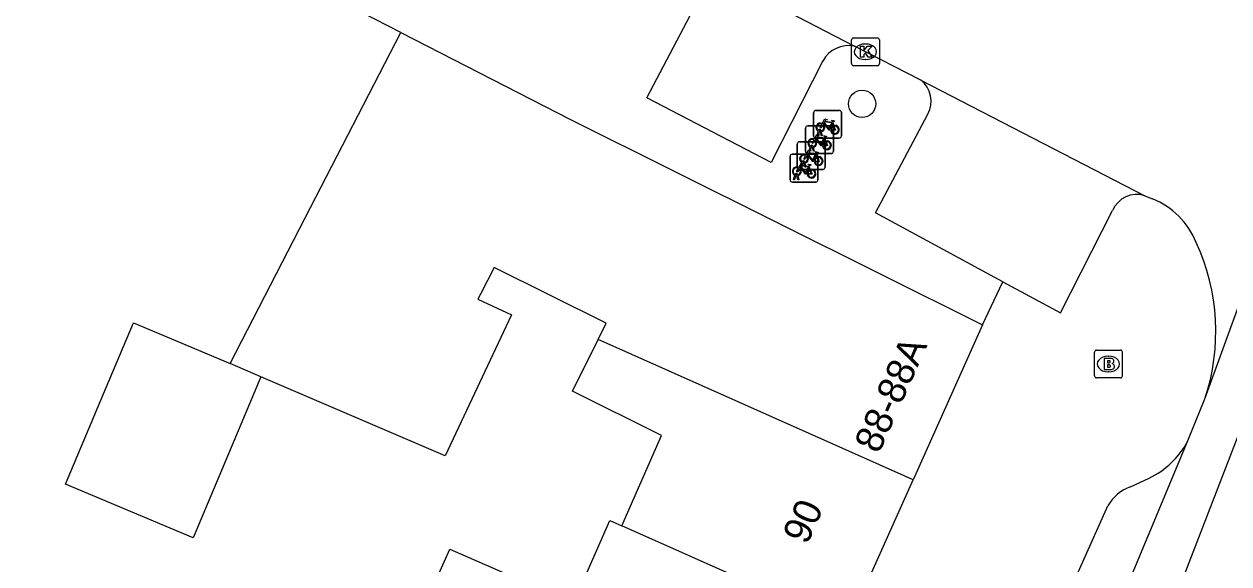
# Model space of a CAD drawing. Extents: x 160356 to 161355, y 381727 to 382845.
# Drawn here: x 160820.98 to 160864.31, y 382339.61 to 382359.04 of the extents above; entities that cross this region are included whole.
import ezdxf

# ---------------------------------------------------------------- set-up
doc = ezdxf.new("R2010")
doc.units = 0
for name, color, linetype in [('IMGEO_Boom', 7, 'Continuous'), ('IMGEO_Brandkraan', 7, 'Continuous'), ('IMGEO_Fietsenrek', 7, 'Continuous'), ('IMGEO_Kolk', 7, 'Continuous'), ('IMGEO_Pand', 7, 'Continuous'), ('IMGEO_Pand_nummerreeks', 7, 'Continuous'), ('IMGEO_Rijbaan_lokaal_gesloten', 7, 'Continuous'), ('IMGEO_Rijbaan_lokaal_open', 7, 'Continuous'), ('IMGEO_Voetpad_open', 7, 'Continuous')]:
    doc.layers.add(name, color=color, linetype=linetype)

msp = doc.modelspace()

# ---------------------------------------------------------------- linework, layer by layer
at = {"layer": 'IMGEO_Boom'}
msp.add_circle((160851.113, 382356.17), 0.489, dxfattribs=at)
at = {"layer": 'IMGEO_Brandkraan'}
for p, q in [((160859.547, 382347.307), (160860.399, 382347.307)), ((160859.472, 382346.381), (160859.472, 382347.233)), ((160859.96, 382347.087), (160859.985, 382347.087)), ((160860.473, 382347.233), (160860.473, 382346.381)), ((160859.983, 382346.527), (160859.958, 382346.527)), ((160860.399, 382346.307), (160859.547, 382346.307))]:
    msp.add_line(p, q, dxfattribs=at)
for points in [[(160859.547, 382347.307), (160860.399, 382347.307)], [(160859.472, 382346.381), (160859.472, 382347.233)], [(160859.82, 382347.007), (160859.82, 382346.607), (160860.033, 382346.607)], [(160860.051, 382347.007), (160859.82, 382347.007)], [(160859.999, 382346.926), (160859.945, 382346.926), (160859.945, 382346.85)], [(160859.945, 382346.85), (160859.998, 382346.85)], [(160860.473, 382347.233), (160860.473, 382346.381)], [(160860.007, 382346.774), (160859.945, 382346.774), (160859.945, 382346.693)], [(160859.945, 382346.693), (160860.007, 382346.693)], [(160860.399, 382346.307), (160859.547, 382346.307)]]:
    msp.add_lwpolyline(points, dxfattribs=at)
for centre, radius, start, end in [((160859.549, 382347.231), 0.0765, 91.552, 178.448), ((160859.549, 382347.231), 0.0765, 91.552, 178.448), ((160860.397, 382347.231), 0.0765, 1.552, 88.448), ((160860.397, 382347.231), 0.0765, 1.552, 88.448), ((160860, 382346.888), 0.0379, 267.8285, 90.9355), ((160860.055, 382346.862), 0.145, 59.4692, 91.5367), ((160860.08, 382346.909), 0.0922, 285.5137, 58.1501), ((160860.008, 382346.733), 0.0404, 269.8759, 90.5077), ((160860.039, 382346.858), 0.251, 268.6676, 293.5347), ((160860.085, 382346.717), 0.105, 301.3115, 78.989), ((160859.549, 382346.383), 0.0765, 181.552, 268.448), ((160859.549, 382346.383), 0.0765, 181.552, 268.448), ((160860.397, 382346.383), 0.0765, 271.552, 358.448), ((160860.397, 382346.383), 0.0765, 271.552, 358.448)]:
    msp.add_arc(centre, radius, start, end, dxfattribs=at)
for centre, major_axis, ratio, start_param, end_param in [((160859.959, 382346.807), (-0.387, 0.002), 0.722429, 4.712389, 7.853982), ((160859.984, 382346.807), (-0.39, 0.002), 0.717154, 1.570796, 4.712389)]:
    msp.add_ellipse(centre, major_axis=major_axis, ratio=ratio, start_param=start_param, end_param=end_param, dxfattribs=at)
at = {"layer": 'IMGEO_Fietsenrek'}
for p, q in [((160849.369, 382355.01), (160849.369, 382355.851)), ((160849.369, 382355.851), (160849.369, 382355.01)), ((160849.444, 382355.935), (160850.285, 382355.935)), ((160850.285, 382355.935), (160849.444, 382355.935)), ((160850.369, 382355.86), (160850.369, 382355.019)), ((160850.369, 382355.019), (160850.369, 382355.86)), ((160849.083, 382354.452), (160849.083, 382355.293)), ((160849.083, 382355.293), (160849.083, 382354.452)), ((160849.158, 382355.377), (160849.999, 382355.377)), ((160849.999, 382355.377), (160849.158, 382355.377)), ((160849.496, 382355.019), (160849.535, 382355.179)), ((160849.565, 382355.167), (160849.53, 382355.019)), ((160849.607, 382355.191), (160849.606, 382355.195)), ((160849.648, 382355.019), (160849.614, 382355.161)), ((160849.638, 382355.202), (160849.639, 382355.195)), ((160849.646, 382355.165), (160849.681, 382355.019)), ((160850.056, 382355.484), (160850.092, 382355.389)), ((160850.083, 382355.302), (160850.083, 382354.461)), ((160850.083, 382354.461), (160850.083, 382355.302)), ((160848.783, 382353.882), (160848.783, 382354.723)), ((160848.783, 382354.723), (160848.783, 382353.882)), ((160848.858, 382354.807), (160849.699, 382354.807)), ((160849.699, 382354.807), (160848.858, 382354.807)), ((160850.294, 382354.935), (160849.453, 382354.935)), ((160849.453, 382354.935), (160850.294, 382354.935)), ((160849.53, 382355.019), (160849.496, 382355.019)), ((160849.681, 382355.019), (160849.648, 382355.019)), ((160849.77, 382354.926), (160849.806, 382354.831)), ((160849.783, 382354.732), (160849.783, 382353.891)), ((160849.783, 382353.891), (160849.783, 382354.732)), ((160848.525, 382353.431), (160848.525, 382354.272)), ((160848.525, 382354.272), (160848.525, 382353.431)), ((160848.6, 382354.356), (160849.441, 382354.356)), ((160849.441, 382354.356), (160848.6, 382354.356)), ((160850.008, 382354.377), (160849.167, 382354.377)), ((160849.167, 382354.377), (160850.008, 382354.377)), ((160849.21, 382354.461), (160849.249, 382354.621)), ((160849.244, 382354.461), (160849.21, 382354.461)), ((160849.279, 382354.609), (160849.244, 382354.461)), ((160849.321, 382354.633), (160849.32, 382354.637)), ((160849.362, 382354.461), (160849.328, 382354.603)), ((160849.352, 382354.644), (160849.353, 382354.637)), ((160849.36, 382354.607), (160849.395, 382354.461)), ((160849.395, 382354.461), (160849.362, 382354.461)), ((160849.47, 382354.356), (160849.506, 382354.261)), ((160849.525, 382354.281), (160849.525, 382353.44)), ((160849.525, 382353.44), (160849.525, 382354.281)), ((160849.708, 382353.807), (160848.867, 382353.807)), ((160848.867, 382353.807), (160849.708, 382353.807)), ((160848.91, 382353.891), (160848.949, 382354.051)), ((160848.944, 382353.891), (160848.91, 382353.891)), ((160848.979, 382354.039), (160848.944, 382353.891)), ((160849.021, 382354.063), (160849.02, 382354.067)), ((160849.062, 382353.891), (160849.028, 382354.033)), ((160849.052, 382354.074), (160849.053, 382354.067)), ((160849.06, 382354.037), (160849.095, 382353.891)), ((160849.095, 382353.891), (160849.062, 382353.891)), ((160849.212, 382353.905), (160849.248, 382353.81)), ((160849.45, 382353.356), (160848.609, 382353.356)), ((160848.609, 382353.356), (160849.45, 382353.356)), ((160848.652, 382353.44), (160848.691, 382353.6)), ((160848.686, 382353.44), (160848.652, 382353.44)), ((160848.721, 382353.588), (160848.686, 382353.44)), ((160848.763, 382353.612), (160848.762, 382353.616)), ((160848.804, 382353.44), (160848.77, 382353.582)), ((160848.794, 382353.623), (160848.795, 382353.616)), ((160848.802, 382353.586), (160848.837, 382353.44)), ((160848.837, 382353.44), (160848.804, 382353.44))]:
    msp.add_line(p, q, dxfattribs=at)
for points in [[(160849.682, 382355.461), (160849.777, 382355.625), (160849.863, 382355.611), (160849.865, 382355.602), (160849.809, 382355.591), (160849.782, 382355.546), (160850.038, 382355.505)], [(160850.025, 382355.48), (160849.768, 382355.521), (160849.751, 382355.492), (160849.918, 382355.272), (160850.025, 382355.48)], [(160850.038, 382355.505), (160850.063, 382355.554), (160850.057, 382355.558), (160850.034, 382355.562), (160850.022, 382355.569), (160850.021, 382355.572), (160850.023, 382355.577), (160850.118, 382355.562), (160850.12, 382355.552), (160850.11, 382355.539), (160850.098, 382355.533), (160850.084, 382355.539), (160850.056, 382355.484)], [(160849.703, 382355.409), (160849.651, 382355.319), (160849.611, 382355.294), (160849.612, 382355.341), (160849.667, 382355.435)], [(160849.978, 382355.217), (160849.928, 382355.217), (160849.737, 382355.468), (160849.718, 382355.436)], [(160850.073, 382355.382), (160850.043, 382355.459), (160849.934, 382355.241), (160849.977, 382355.241)], [(160850.007, 382355.241), (160850.127, 382355.24), (160850.083, 382355.354)], [(160850.103, 382355.361), (160850.158, 382355.216), (160850.008, 382355.216)], [(160849.417, 382354.851), (160849.365, 382354.761), (160849.325, 382354.736), (160849.326, 382354.783), (160849.381, 382354.877)], [(160849.396, 382354.903), (160849.491, 382355.067), (160849.577, 382355.053), (160849.579, 382355.044), (160849.523, 382355.033), (160849.496, 382354.988), (160849.752, 382354.947)], [(160849.692, 382354.659), (160849.642, 382354.659), (160849.451, 382354.91), (160849.432, 382354.878)], [(160849.739, 382354.922), (160849.482, 382354.963), (160849.465, 382354.934), (160849.632, 382354.714), (160849.739, 382354.922)], [(160849.787, 382354.824), (160849.757, 382354.901), (160849.648, 382354.683), (160849.691, 382354.683)], [(160849.721, 382354.683), (160849.841, 382354.682), (160849.797, 382354.796)], [(160849.817, 382354.803), (160849.872, 382354.658), (160849.722, 382354.658)], [(160849.752, 382354.947), (160849.777, 382354.996), (160849.771, 382355), (160849.748, 382355.004), (160849.736, 382355.011), (160849.735, 382355.014), (160849.737, 382355.019), (160849.832, 382355.004), (160849.834, 382354.994), (160849.824, 382354.981), (160849.812, 382354.975), (160849.798, 382354.981), (160849.77, 382354.926)], [(160849.117, 382354.281), (160849.065, 382354.191), (160849.025, 382354.166), (160849.026, 382354.213), (160849.081, 382354.307)], [(160849.096, 382354.333), (160849.191, 382354.497), (160849.277, 382354.483), (160849.279, 382354.474), (160849.223, 382354.463), (160849.196, 382354.418), (160849.452, 382354.377)], [(160849.392, 382354.089), (160849.342, 382354.089), (160849.151, 382354.34), (160849.132, 382354.308)], [(160849.439, 382354.352), (160849.182, 382354.393), (160849.165, 382354.364), (160849.332, 382354.144), (160849.439, 382354.352)], [(160849.487, 382354.254), (160849.457, 382354.331), (160849.348, 382354.113), (160849.391, 382354.113)], [(160849.421, 382354.113), (160849.541, 382354.112), (160849.497, 382354.226)], [(160849.517, 382354.233), (160849.572, 382354.088), (160849.422, 382354.088)], [(160849.452, 382354.377), (160849.477, 382354.426), (160849.471, 382354.43), (160849.448, 382354.434), (160849.436, 382354.441), (160849.435, 382354.444), (160849.437, 382354.449), (160849.532, 382354.434), (160849.534, 382354.424), (160849.524, 382354.411), (160849.512, 382354.405), (160849.498, 382354.411), (160849.47, 382354.356)], [(160848.859, 382353.83), (160848.807, 382353.74), (160848.767, 382353.715), (160848.768, 382353.762), (160848.823, 382353.856)], [(160848.838, 382353.882), (160848.933, 382354.046), (160849.019, 382354.032), (160849.021, 382354.023), (160848.965, 382354.012), (160848.938, 382353.967), (160849.194, 382353.926)], [(160849.134, 382353.638), (160849.084, 382353.638), (160848.893, 382353.889), (160848.874, 382353.857)], [(160849.181, 382353.901), (160848.924, 382353.942), (160848.907, 382353.913), (160849.074, 382353.693), (160849.181, 382353.901)], [(160849.229, 382353.803), (160849.199, 382353.88), (160849.09, 382353.662), (160849.133, 382353.662)], [(160849.259, 382353.782), (160849.314, 382353.637), (160849.164, 382353.637)], [(160849.194, 382353.926), (160849.219, 382353.975), (160849.213, 382353.979), (160849.19, 382353.983), (160849.178, 382353.99), (160849.177, 382353.993), (160849.179, 382353.998), (160849.274, 382353.983), (160849.276, 382353.973), (160849.266, 382353.96), (160849.254, 382353.954), (160849.24, 382353.96), (160849.212, 382353.905)], [(160849.163, 382353.662), (160849.283, 382353.661), (160849.239, 382353.775)]]:
    msp.add_lwpolyline(points, dxfattribs=at)
for centre, radius, start, end in [((160849.447, 382355.857), 0.0779, 92.4484, 184.2845), ((160849.447, 382355.857), 0.0779, 92.4484, 184.2845), ((160850.291, 382355.857), 0.0779, 2.4484, 94.2845), ((160850.291, 382355.857), 0.0779, 2.4484, 94.2845), ((160849.161, 382355.299), 0.0779, 92.4484, 184.2845), ((160849.161, 382355.299), 0.0779, 92.4484, 184.2845), ((160849.609, 382355.32), 0.159, 62.6766, 242.1369), ((160849.609, 382355.32), 0.129, 63.3192, 238.903), ((160849.589, 382355.191), 0.0499, 12.8025, 158.6934), ((160849.609, 382355.32), 0.159, 253.9967, 271.7867), ((160849.589, 382355.191), 0.0174, 12.8025, 163.4502), ((160849.609, 382355.32), 0.129, 253.415, 269.0204), ((160849.609, 382355.32), 0.129, 283.6043, 43.4302), ((160849.609, 382355.32), 0.159, 283.5766, 46.6042), ((160850.136, 382355.236), 0.159, 113.3408, 178.3217), ((160850.136, 382355.236), 0.159, 187.0065, 105.7708), ((160850.005, 382355.299), 0.0779, 2.4484, 94.2845), ((160850.005, 382355.299), 0.0779, 2.4484, 94.2845), ((160850.136, 382355.236), 0.129, 113.923, 177.9556), ((160850.136, 382355.236), 0.129, 188.6715, 104.5883), ((160848.861, 382354.729), 0.0779, 92.4484, 184.2845), ((160848.861, 382354.729), 0.0779, 92.4484, 184.2845), ((160849.323, 382354.762), 0.159, 62.6766, 242.1369), ((160849.323, 382354.762), 0.129, 63.3192, 238.903), ((160849.303, 382354.633), 0.0499, 12.8025, 158.6934), ((160849.303, 382354.633), 0.0174, 12.8025, 163.4502), ((160849.323, 382354.762), 0.129, 283.6043, 43.4302), ((160849.323, 382354.762), 0.159, 283.5766, 46.6042), ((160849.447, 382355.013), 0.0779, 182.4484, 274.2845), ((160849.447, 382355.013), 0.0779, 182.4484, 274.2845), ((160849.85, 382354.678), 0.159, 113.3408, 178.3217), ((160849.85, 382354.678), 0.159, 187.0065, 105.7708), ((160849.705, 382354.729), 0.0779, 2.4484, 94.2845), ((160849.705, 382354.729), 0.0779, 2.4484, 94.2845), ((160849.85, 382354.678), 0.129, 113.923, 177.9556), ((160849.85, 382354.678), 0.129, 188.6715, 104.5883), ((160850.291, 382355.013), 0.0779, 272.4484, 4.2845), ((160850.291, 382355.013), 0.0779, 272.4484, 4.2845), ((160848.603, 382354.278), 0.0779, 92.4484, 184.2845), ((160848.603, 382354.278), 0.0779, 92.4484, 184.2845), ((160849.023, 382354.192), 0.159, 62.6766, 242.1369), ((160849.023, 382354.192), 0.129, 63.3192, 238.903), ((160849.023, 382354.192), 0.129, 283.6043, 43.4302), ((160849.023, 382354.192), 0.159, 283.5766, 46.6042), ((160849.161, 382354.455), 0.0779, 182.4484, 274.2845), ((160849.161, 382354.455), 0.0779, 182.4484, 274.2845), ((160849.323, 382354.762), 0.159, 253.9967, 271.7867), ((160849.323, 382354.762), 0.129, 253.415, 269.0204), ((160849.55, 382354.108), 0.159, 113.3408, 178.3217), ((160849.55, 382354.108), 0.159, 187.0065, 105.7708), ((160849.55, 382354.108), 0.129, 113.923, 177.9556), ((160849.55, 382354.108), 0.129, 188.6715, 104.5883), ((160849.447, 382354.278), 0.0779, 2.4484, 94.2845), ((160849.447, 382354.278), 0.0779, 2.4484, 94.2845), ((160850.005, 382354.455), 0.0779, 272.4484, 4.2845), ((160850.005, 382354.455), 0.0779, 272.4484, 4.2845), ((160848.765, 382353.741), 0.159, 62.6766, 242.1369), ((160848.765, 382353.741), 0.129, 63.3192, 238.903), ((160848.861, 382353.885), 0.0779, 182.4484, 274.2845), ((160848.861, 382353.885), 0.0779, 182.4484, 274.2845), ((160848.765, 382353.741), 0.129, 283.6043, 43.4302), ((160848.765, 382353.741), 0.159, 283.5766, 46.6042), ((160849.003, 382354.063), 0.0499, 12.8025, 158.6934), ((160849.023, 382354.192), 0.159, 253.9967, 271.7867), ((160849.003, 382354.063), 0.0174, 12.8025, 163.4502), ((160849.023, 382354.192), 0.129, 253.415, 269.0204), ((160849.292, 382353.657), 0.159, 113.3408, 178.3217), ((160849.292, 382353.657), 0.159, 187.0065, 105.7708), ((160849.292, 382353.657), 0.129, 188.6715, 104.5883), ((160849.705, 382353.885), 0.0779, 272.4484, 4.2845), ((160849.705, 382353.885), 0.0779, 272.4484, 4.2845), ((160848.603, 382353.434), 0.0779, 182.4484, 274.2845), ((160848.603, 382353.434), 0.0779, 182.4484, 274.2845), ((160848.745, 382353.612), 0.0499, 12.8025, 158.6934), ((160848.765, 382353.741), 0.159, 253.9967, 271.7867), ((160848.745, 382353.612), 0.0174, 12.8025, 163.4502), ((160848.765, 382353.741), 0.129, 253.415, 269.0204), ((160849.292, 382353.657), 0.129, 113.923, 177.9556), ((160849.447, 382353.434), 0.0779, 272.4484, 4.2845), ((160849.447, 382353.434), 0.0779, 272.4484, 4.2845)]:
    msp.add_arc(centre, radius, start, end, dxfattribs=at)
at = {"layer": 'IMGEO_Kolk'}
for p, q in [((160850.734, 382357.617), (160850.734, 382358.469)), ((160850.809, 382358.543), (160851.661, 382358.543)), ((160851.222, 382358.323), (160851.247, 382358.323)), ((160851.735, 382358.469), (160851.735, 382357.617)), ((160851.245, 382357.763), (160851.22, 382357.763)), ((160851.661, 382357.543), (160850.809, 382357.543))]:
    msp.add_line(p, q, dxfattribs=at)
for points in [[(160850.734, 382357.617), (160850.734, 382358.469)], [(160850.809, 382358.543), (160851.661, 382358.543)], [(160851.055, 382358.243), (160851.178, 382358.243), (160851.178, 382358.092), (160851.308, 382358.243), (160851.472, 382358.243), (160851.326, 382358.092), (160851.479, 382357.843), (160851.327, 382357.843), (160851.242, 382358.007), (160851.178, 382357.94), (160851.178, 382357.843), (160851.055, 382357.843), (160851.055, 382358.243)], [(160851.735, 382358.469), (160851.735, 382357.617)], [(160851.661, 382357.543), (160850.809, 382357.543)]]:
    msp.add_lwpolyline(points, dxfattribs=at)
for centre, start, end in [((160850.811, 382358.467), 91.552, 178.448), ((160850.811, 382358.467), 91.552, 178.448), ((160851.659, 382358.467), 1.552, 88.448), ((160851.659, 382358.467), 1.552, 88.448), ((160850.811, 382357.619), 181.552, 268.448), ((160850.811, 382357.619), 181.552, 268.448), ((160851.659, 382357.619), 271.552, 358.448), ((160851.659, 382357.619), 271.552, 358.448)]:
    msp.add_arc(centre, 0.0765, start, end, dxfattribs=at)
for centre, major_axis, ratio, start_param, end_param in [((160851.221, 382358.043), (-0.387, 0.002), 0.722429, 4.712389, 7.853982), ((160851.246, 382358.043), (-0.39, 0.002), 0.717154, 1.570796, 4.712389)]:
    msp.add_ellipse(centre, major_axis=major_axis, ratio=ratio, start_param=start_param, end_param=end_param, dxfattribs=at)
at = {"layer": 'IMGEO_Pand'}
for points in [[(160828.387, 382346.825), (160831.084, 382352.062), (160834.522, 382358.737)], [(160834.522, 382358.737), (160840.624, 382355.601), (160855.442, 382348.219)], [(160841.622, 382347.689), (160841.911, 382348.27), (160837.883, 382350.276), (160837.402, 382349.342), (160837.297, 382349.138), (160838.502, 382348.57), (160836.117, 382343.497), (160829.49, 382346.35)], [(160829.49, 382346.35), (160828.513, 382344.029), (160827.05, 382340.555), (160822.465, 382342.486), (160823.928, 382345.96), (160824.909, 382348.29), (160828.387, 382346.825)], [(160855.442, 382348.219), (160852.95, 382342.635)], [(160842.476, 382340.982), (160843.901, 382344.231), (160840.694, 382345.827), (160841.622, 382347.689)], [(160852.95, 382342.635), (160841.622, 382347.689)], [(160829.49, 382346.35), (160828.387, 382346.825)], [(160850.594, 382337.355), (160852.95, 382342.635)], [(160850.594, 382337.355), (160848.294, 382332.2), (160847.289, 382332.648), (160847.015, 382332.033), (160835.051, 382337.37), (160836.291, 382340.148), (160840.739, 382338.197), (160842.045, 382341.175), (160842.476, 382340.982)], [(160850.594, 382337.355), (160846.946, 382338.985), (160842.476, 382340.982)]]:
    msp.add_lwpolyline(points, dxfattribs=at)
at = {"layer": 'IMGEO_Rijbaan_lokaal_gesloten'}
for points in [[(160863.441, 382345.553), (160870.039, 382363.675)], [(160871.535, 382363.229), (160868.864, 382355.162), (160862.656, 382339.12), (160850.947, 382313.328), (160845.281, 382301.287), (160837.239, 382284.953), (160826.989, 382265.037), (160812.989, 382240.37), (160784.239, 382192.537), (160777.906, 382181.828), (160776.425, 382182.776)], [(160862.813, 382344.017), (160863.441, 382345.553)], [(160856.293, 382328.731), (160858.578, 382333.835), (160862.813, 382344.017)]]:
    msp.add_lwpolyline(points, dxfattribs=at)
at = {"layer": 'IMGEO_Rijbaan_lokaal_open'}
for points in [[(160844.984, 382361.288), (160850.841, 382358.243)], [(160853.229, 382357.027), (160850.841, 382358.243)], [(160853.229, 382357.027), (160861.281, 382352.862)], [(160861.281, 382352.862), (160861.561, 382352.753)]]:
    msp.add_lwpolyline(points, dxfattribs=at)
for centre, radius, start, end in [((160860.474, 382350.102), 2.865, 22.1847, 67.7056), ((160856.201, 382347.974), 7.634, 341.5147, 24.8686)]:
    msp.add_arc(centre, radius, start, end, dxfattribs=at)
at = {"layer": 'IMGEO_Voetpad_open'}
for points in [[(160834.522, 382358.737), (160823.776, 382364.261), (160819.927, 382366.214)], [(160849.705, 382357.711), (160847.845, 382354.053), (160843.373, 382356.382), (160845.285, 382360.045)], [(160856.177, 382349.769), (160851.599, 382352.248), (160853.479, 382355.802)], [(160856.177, 382349.769), (160858.25, 382348.646), (160860.123, 382352.329)], [(160855.442, 382348.219), (160856.177, 382349.769)], [(160860.772, 382342.39), (160861.443, 382342.7)], [(160855.933, 382332.702), (160859.952, 382341.698)]]:
    msp.add_lwpolyline(points, dxfattribs=at)
for centre, radius, start, end in [((160850.626, 382357.223), 1.042, 78.1018, 152.0865), ((160852.616, 382356.264), 0.979, 331.8412, 51.2281), ((160860.991, 382351.968), 0.94, 72.0019, 157.4291), ((160860.136, 382345.431), 3.028, 295.5793, 332.1607), ((160861.264, 382340.975), 1.498, 109.1763, 151.1459)]:
    msp.add_arc(centre, radius, start, end, dxfattribs=at)

# ---------------------------------------------------------------- texts
at = {"layer": 'IMGEO_Pand_nummerreeks'}
for s, rotation, p in [('88-88A', 65.9474, (160851.714, 382343.546)), ('90', 65.9532, (160849.135, 382340.27))]:
    msp.add_text(s, height=1, rotation=rotation, dxfattribs=at).set_placement(p)

doc.saveas('drawing.dxf')
